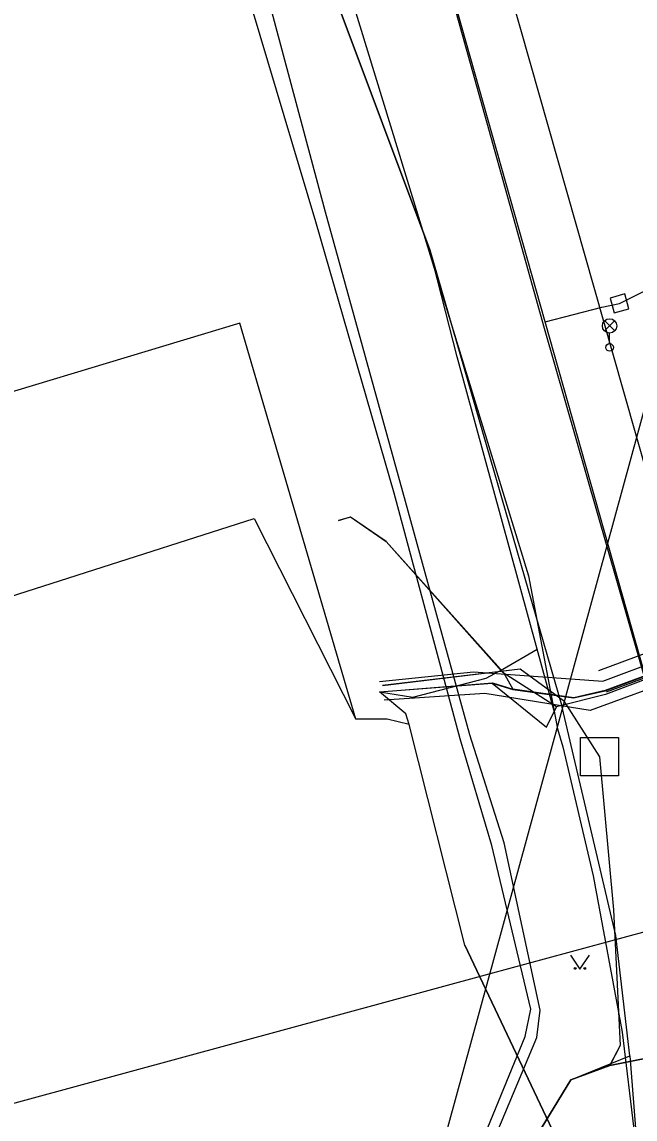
# Model space of a CAD drawing. Extents: x -599432 to -598680, y -1159407 to -1158632.
# Drawn here: x -599264.75 to -599248.67, y -1158947.6 to -1158918.84 of the extents above; entities that cross this region are included whole.
import ezdxf

# ---------------------------------------------------------------- set-up
doc = ezdxf.new("R2010")
doc.units = 0
for name, color, linetype in [('0034 ZA - Kultury - značky', 7, 'Continuous'), ('0202 PV - MUNI', 7, 'Continuous'), ('0203 PV - MUNI - chránička', 7, 'Continuous'), ('0214 PV - BVK - vodovod - pitná', 7, 'Continuous'), ('0354 PV - EON - VN', 7, 'Continuous'), ('0359 PV - EON - sdělovací kabely', 7, 'Continuous'), ('0400 PV - TSB - buňky', 7, 'Continuous'), ('0407 PV - TSB - kabelové vedení přibližný zákres', 7, 'Continuous'), ('0454 PV - O2 - kabel zaměřený', 7, 'Continuous'), ('0455 PV - O2 - kabel nezaměřený', 7, 'Continuous'), ('0530 PV - T-mobile - optické kabely', 7, 'Continuous'), ('0552 PV - OT VUT', 7, 'Continuous'), ('0602 PV - FASTER', 7, 'Continuous'), ('0650 PV - BKOM - buňky', 7, 'Continuous'), ('0652 PV - BKOM - kabely bez rozlišení', 7, 'Continuous'), ('0700 PV - DIAL TELECOM - buňky', 7, 'Continuous'), ('0703 PV - DIAL TELECOM optický kabel', 7, 'Continuous'), ('0704 PV - ČD - kabely', 7, 'Continuous')]:
    doc.layers.add(name, color=color, linetype=linetype)

msp = doc.modelspace()

# ---------------------------------------------------------------- linework, layer by layer
at = {"layer": '0034 ZA - Kultury - značky'}
msp.add_lwpolyline([(-599250.361, -1158943.298), (-599250.111, -1158943.673), (-599249.861, -1158943.298)], dxfattribs=at)
for centre in [(-599250.236, -1158943.648), (-599249.986, -1158943.648)]:
    msp.add_circle(centre, 0.025, dxfattribs=at)
at = {"layer": '0202 PV - MUNI'}
msp.add_lwpolyline([(-599255.365, -1158936.128), (-599252.9, -1158935.879), (-599249.514, -1158936.12), (-599229.166, -1158928.515), (-599221.329, -1158925.93), (-599220.289, -1158926.362), (-599218.079, -1158932.75), (-599214.197, -1158932.926), (-599209.818, -1158931.805), (-599201.617, -1158928.611), (-599200.477, -1158928.983), (-599199.188, -1158931.945), (-599199.148, -1158932.658), (-599198.604, -1158933.738), (-599197.027, -1158935.771), (-599194.361, -1158937.172), (-599193.665, -1158937.164), (-599183.138, -1158934.154), (-599174.357, -1158932.265), (-599146.637, -1158922.988), (-599125.848, -1158917.745)], dxfattribs=at)
at = {"layer": '0203 PV - MUNI - chránička'}
for p, q in [((-599249.618, -1158935.838), (-599227.844, -1158927.763)), ((-599249.41, -1158936.401), (-599227.635, -1158928.326))]:
    msp.add_line(p, q, dxfattribs=at)
at = {"layer": '0214 PV - BVK - vodovod - pitná'}
for points in [[(-599235.388, -1159041.29), (-599254.88, -1158972.58), (-599257.33, -1158961.51), (-599240.44, -1158899.85), (-599263.133, -1158825.464)], [(-599225.27, -1158936.3), (-599245.28, -1158941.84), (-599252.496, -1158943.801), (-599301.084, -1158957.01)]]:
    msp.add_lwpolyline(points, dxfattribs=at)
at = {"layer": '0354 PV - EON - VN'}
for points in [[(-599268.36, -1158955.71), (-599261.37, -1158954.03), (-599257.1, -1158952.34), (-599255.24, -1158951.63), (-599254.14, -1158950.59), (-599252.58, -1158948.65), (-599251.24, -1158945.46), (-599251.15, -1158944.74), (-599252.1, -1158940.36), (-599253, -1158937.53), (-599254.76, -1158931.16), (-599256.78, -1158923.83), (-599258.82, -1158916.21), (-599262.11, -1158905.37), (-599263.98, -1158899.41), (-599265.4, -1158893.94)], [(-599268.27, -1158955.49), (-599261.52, -1158953.81), (-599257.12, -1158952.1), (-599255.37, -1158951.4), (-599254.25, -1158950.41), (-599252.81, -1158948.5), (-599251.55, -1158945.43), (-599251.4, -1158944.72), (-599252.42, -1158940.43), (-599253.25, -1158937.63), (-599254.98, -1158931.19), (-599257.04, -1158924.08), (-599259.33, -1158916.41), (-599262.62, -1158905.52), (-599264.28, -1158899.47), (-599265.82, -1158893.99)]]:
    msp.add_lwpolyline(points, dxfattribs=at)
at = {"layer": '0359 PV - EON - sdělovací kabely'}
msp.add_lwpolyline([(-599279.16, -1158962.47), (-599254.08, -1158955.38), (-599253.49, -1158954.94), (-599253.3, -1158954.3), (-599252.93, -1158950.8), (-599250.35, -1158946.57), (-599249.33, -1158946.19), (-599247.7, -1158945.87), (-599212.14, -1158935.06), (-599209.49, -1158932.25), (-599207.11, -1158930.84), (-599200.83, -1158928.66), (-599200.36, -1158929.03), (-599198.47, -1158933.96), (-599197.14, -1158935.93), (-599194.75, -1158937.1), (-599192.69, -1158937.18), (-599181.15, -1158933.71), (-599175.84, -1158932.87), (-599169.02, -1158930.6), (-599153, -1158925.67), (-599136.91, -1158920.86)], dxfattribs=at)
msp.add_lwpolyline([(-599279.16, -1158962.47), (-599254.08, -1158955.38), (-599253.49, -1158954.94), (-599253.3, -1158954.3), (-599252.93, -1158950.8), (-599250.35, -1158946.57), (-599249.33, -1158946.19), (-599247.7, -1158945.87), (-599212.14, -1158935.06), (-599209.49, -1158932.25), (-599207.11, -1158930.84), (-599200.83, -1158928.66), (-599200.36, -1158929.03), (-599198.47, -1158933.96), (-599197.14, -1158935.93), (-599194.75, -1158937.1), (-599192.69, -1158937.18), (-599181.15, -1158933.71), (-599175.84, -1158932.87), (-599169.02, -1158930.6), (-599153, -1158925.67), (-599136.91, -1158920.86)], dxfattribs=at)
at = {"layer": '0400 PV - TSB - buňky'}
for p, q in [((-599249.466, -1158926.942), (-599249.202, -1158926.678)), ((-599249.198, -1158926.941), (-599249.462, -1158926.676)), ((-599249.334, -1158927.273), (-599249.334, -1158926.998))]:
    msp.add_line(p, q, dxfattribs=at)
for centre, radius in [((-599249.334, -1158926.81), 0.188), ((-599249.334, -1158927.373), 0.1)]:
    msp.add_circle(centre, radius, dxfattribs=at)
at = {"layer": '0407 PV - TSB - kabelové vedení přibližný zákres'}
for p, q in [((-599262.22, -1158881.891), (-599249.258, -1158927.516)), ((-599249.258, -1158927.516), (-599244.297, -1158944.978))]:
    msp.add_line(p, q, dxfattribs=at)
at = {"layer": '0454 PV - O2 - kabel zaměřený'}
for points in [[(-599251.232, -1158935.281), (-599253.33, -1158927.62), (-599254.05, -1158924.82), (-599257.8, -1158914.8), (-599258.23, -1158913.84), (-599260.62, -1158904.99), (-599260.9, -1158903.94), (-599264.08, -1158892.9), (-599264.97, -1158888.61)], [(-599255.37, -1158936.4), (-599252.41, -1158936.17), (-599251.87, -1158936.34), (-599250.28, -1158936.56), (-599249.45, -1158936.37), (-599227.97, -1158928.41), (-599227.45, -1158928.24), (-599222.81, -1158926.69), (-599221.09, -1158926.28), (-599220.22, -1158926.69), (-599218.9, -1158931.35), (-599218, -1158932.72), (-599214.12, -1158932.98)], [(-599249.45, -1158936.37), (-599227.97, -1158928.41)], [(-599255.37, -1158936.4), (-599254.49, -1158936.54), (-599252.57, -1158936.04), (-599252.13, -1158935.81), (-599251.232, -1158935.281)], [(-599250.77, -1158936.97), (-599251.232, -1158935.281)], [(-599254.59, -1158937.26), (-599254.68, -1158936.98), (-599255.37, -1158936.4)], [(-599254.59, -1158937.26), (-599255.17, -1158937.12)], [(-599248.7, -1158952.39), (-599253.13, -1158943.04), (-599254.59, -1158937.26)], [(-599253.13, -1158943.04), (-599248.7, -1158952.39)]]:
    msp.add_lwpolyline(points, dxfattribs=at)
at = {"layer": '0455 PV - O2 - kabel nezaměřený'}
for points in [[(-599255.99, -1158937.12), (-599259.03, -1158926.741), (-599277.694, -1158932.361)], [(-599267.947, -1158934.824), (-599258.653, -1158931.859), (-599255.99, -1158937.12)], [(-599255.17, -1158937.12), (-599255.99, -1158937.12)]]:
    msp.add_lwpolyline(points, dxfattribs=at)
at = {"layer": '0530 PV - T-mobile - optické kabely'}
for points in [[(-599226.699, -1158927.977), (-599249.451, -1158936.362)], [(-599256.44, -1158931.908), (-599256.127, -1158931.817)], [(-599256.127, -1158931.817), (-599255.19, -1158932.456)], [(-599255.19, -1158932.456), (-599252.119, -1158935.896)], [(-599255.29, -1158936.23), (-599251.679, -1158935.799)], [(-599252.119, -1158935.896), (-599251.87, -1158936.334)], [(-599251.679, -1158935.799), (-599250.54, -1158936.629)], [(-599255.247, -1158936.388), (-599252.405, -1158936.166)], [(-599252.405, -1158936.166), (-599251.87, -1158936.334)], [(-599250.275, -1158936.561), (-599251.87, -1158936.334)], [(-599249.451, -1158936.362), (-599250.275, -1158936.561)], [(-599250.54, -1158936.629), (-599249.6, -1158938.1)], [(-599249.6, -1158938.1), (-599249.23, -1158942.11)], [(-599249.23, -1158942.11), (-599249.06, -1158945.67)], [(-599249.06, -1158945.67), (-599249.33, -1158946.189)], [(-599249.33, -1158946.189), (-599247.7, -1158945.87)]]:
    msp.add_lwpolyline(points, dxfattribs=at)
at = {"layer": '0552 PV - OT VUT'}
for points in [[(-599271.65, -1158865.94), (-599263.76, -1158893.27), (-599251.46, -1158933.36), (-599250.7, -1158937.37), (-599250.56, -1158937.84)], [(-599271.65, -1158865.94), (-599263.76, -1158893.27), (-599251.46, -1158933.36), (-599250.7, -1158937.37), (-599250.56, -1158937.84)], [(-599226.65, -1158928.14), (-599228.16, -1158928.43), (-599249.44, -1158936.47), (-599250.73, -1158936.79)], [(-599250.73, -1158936.79), (-599252.12, -1158935.9), (-599252.23, -1158935.79), (-599255.19, -1158932.46), (-599256.13, -1158931.82), (-599256.44, -1158931.91)], [(-599255.25, -1158936.39), (-599252.41, -1158936.17), (-599250.99, -1158937.33), (-599250.73, -1158936.79)], [(-599250.56, -1158937.84), (-599249.76, -1158941.22), (-599249, -1158945.32), (-599248.68, -1158948.01), (-599248.79, -1158949.33), (-599249, -1158950.03), (-599244.82, -1158954.69), (-599238.61, -1158966.45), (-599238.08, -1158967.49), (-599237.72, -1158968.28), (-599236.635, -1158972.68)], [(-599250.56, -1158937.84), (-599249.76, -1158941.22), (-599249, -1158945.32), (-599248.68, -1158948.01), (-599248.79, -1158949.33), (-599249, -1158950.03), (-599244.82, -1158954.69), (-599238.61, -1158966.45), (-599238.08, -1158967.49), (-599237.72, -1158968.28), (-599236.635, -1158972.68)]]:
    msp.add_lwpolyline(points, dxfattribs=at)
at = {"layer": '0602 PV - FASTER'}
for points in [[(-599267.414, -1158880.212), (-599267.31, -1158880.56), (-599260.34, -1158906.1), (-599257.8, -1158914.8), (-599254.05, -1158924.82), (-599250.58, -1158936.8)], [(-599323.506, -1158966.257), (-599298.66, -1158968.47), (-599253.49, -1158954.94), (-599252.93, -1158950.8), (-599250.35, -1158946.57), (-599248.8, -1158945.941), (-599249.17, -1158942.79), (-599250.58, -1158936.8)], [(-599248.8, -1158945.941), (-599248.58, -1158948.73), (-599249.013, -1158949.732), (-599244.807, -1158954.35), (-599237.808, -1158968.195), (-599236.22, -1158974.87), (-599234.07, -1158983.14), (-599214.16, -1158979.65), (-599202.12, -1158977.15), (-599197.18, -1158977.6), (-599186.97, -1158974.83), (-599174.5, -1158971.11), (-599173.35, -1158971.13), (-599170.14, -1158969.8)]]:
    msp.add_lwpolyline(points, dxfattribs=at)
at = {"layer": '0650 PV - BKOM - buňky'}
msp.add_lwpolyline([(-599249.319, -1158926.079), (-599249.213, -1158926.465), (-599248.827, -1158926.359), (-599248.933, -1158925.973)], close=True, dxfattribs=at)
at = {"layer": '0652 PV - BKOM - kabely bez rozlišení'}
for p, q in [((-599254.914, -1158913.046), (-599251.051, -1158926.871)), ((-599249.54, -1158926.32), (-599249.073, -1158926.219)), ((-599251.02, -1158926.7), (-599249.54, -1158926.32)), ((-599251.051, -1158926.871), (-599246.936, -1158941.202))]:
    msp.add_line(p, q, dxfattribs=at)
for points in [[(-599236.58, -1158968.87), (-599236.64, -1158968.44), (-599245.16, -1158953.34), (-599246.71, -1158950.26), (-599245.97, -1158947.97), (-599245.84, -1158945.59), (-599246, -1158945.19), (-599248.04, -1158937.24), (-599251.02, -1158926.7), (-599253.56, -1158917.73), (-599252.05, -1158917.24)], [(-599249.073, -1158926.219), (-599248.46, -1158925.92), (-599242.35, -1158924.16), (-599239.8, -1158923.44), (-599240.35, -1158921.52), (-599242.94, -1158922.23), (-599242.35, -1158924.16)]]:
    msp.add_lwpolyline(points, dxfattribs=at)
at = {"layer": '0700 PV - DIAL TELECOM - buňky'}
msp.add_lwpolyline([(-599250.1, -1158937.6), (-599249.1, -1158937.6), (-599249.1, -1158938.6), (-599250.1, -1158938.6)], close=True, dxfattribs=at)
at = {"layer": '0703 PV - DIAL TELECOM optický kabel'}
for points in [[(-599207.11, -1158930.84), (-599209.49, -1158932.25), (-599212.14, -1158935.06), (-599247.7, -1158945.87), (-599249.33, -1158946.19), (-599250.35, -1158946.57), (-599252.93, -1158950.8), (-599253.3, -1158954.3), (-599253.49, -1158954.94), (-599254.08, -1158955.38), (-599279.16, -1158962.47), (-599298.66, -1158968.47), (-599301.55, -1158971.73), (-599312.63, -1158974.92), (-599314.3, -1158975.37), (-599319.632, -1158980.74)], [(-599255.29, -1158936.231), (-599251.68, -1158935.8), (-599250.54, -1158936.63), (-599249.6, -1158938.1), (-599249.23, -1158942.11), (-599249.06, -1158945.67), (-599249.33, -1158946.19)]]:
    msp.add_lwpolyline(points, dxfattribs=at)
at = {"layer": '0704 PV - ČD - kabely'}
msp.add_lwpolyline([(-599114.022, -1158914.733), (-599146.63, -1158923.02), (-599155.536, -1158926.021), (-599174.713, -1158932.481), (-599184.127, -1158934.514), (-599194.001, -1158937.403), (-599194.747, -1158937.133), (-599197.224, -1158935.816), (-599199.288, -1158932.926), (-599199.494, -1158931.958), (-599200.756, -1158929.108), (-599201.883, -1158928.791), (-599209.995, -1158931.998), (-599214.441, -1158933.077), (-599217.743, -1158932.664), (-599219.108, -1158931.045), (-599220.314, -1158926.664), (-599221.203, -1158926.41), (-599249.842, -1158936.887), (-599252.604, -1158936.443), (-599255.248, -1158936.617)], dxfattribs=at)

doc.saveas('drawing.dxf')
